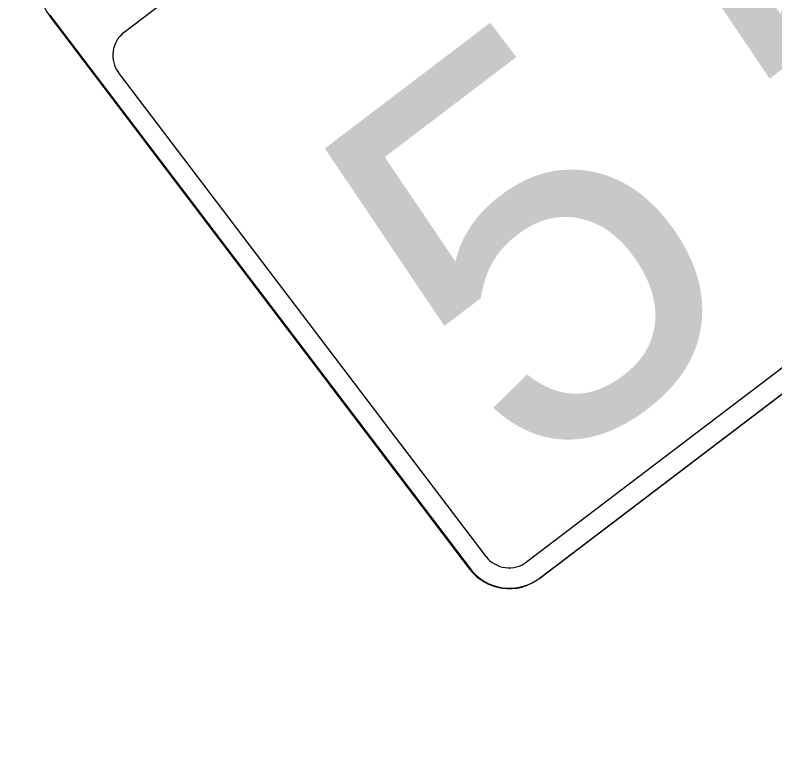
# Model space of a CAD drawing. Extents: x 2001876 to 2025694, y 804561 to 868938.
# Drawn here: x 2014645.71 to 2014689.33, y 821637 to 821680.21 of the extents above; entities that cross this region are included whole.
import ezdxf

# ---------------------------------------------------------------- set-up
doc = ezdxf.new("R2010")
doc.units = 0
doc.layers.add('RD_PD_CLEAR ZONE', color=7, linetype='Continuous')
doc.layers.add('TR SN EXTRUDED PANEL SIGNS - GROUND MOUNTED', color=7, linetype='Continuous')

msp = doc.modelspace()

# ---------------------------------------------------------------- linework, layer by layer
at = {"layer": 'RD_PD_CLEAR ZONE'}
msp.add_arc((2020767.463, 826282.994), 7994.761, 207.5454113, 229.9490571, dxfattribs=at)
at = {"layer": 'TR SN EXTRUDED PANEL SIGNS - GROUND MOUNTED'}
for p, q in [((2014675.825, 821647.889), (2014731.773, 821690.39)), ((2014647.695, 821680.206), (2014671.83, 821648.434)), ((2014672.747, 821649.13), (2014651.643, 821676.912)), ((2014651.643, 821676.912), (2014651.643, 821676.912)), ((2014672.748, 821649.131), (2014672.747, 821649.13)), ((2014675.077, 821648.813), (2014675.077, 821648.813)), ((2014671.801, 821648.412), (2014671.801, 821648.412))]:
    msp.add_line(p, q, dxfattribs=at)
for points in [[(2014651.97, 821679.232), (2014651.97, 821679.231), (2014672.62, 821694.934), (2014672.47, 821695.044), (2014671.647, 821694.674), (2014671.191, 821694.919), (2014670.795, 821694.81), (2014670.199, 821694.838), (2014669.38, 821695.52), (2014669.456, 821697.827), (2014670.929, 821700.09), (2014670.945, 821700.501), (2014676.117, 821704.139), (2014678.142, 821703.598), (2014681.246, 821705.869), (2014682.873, 821705.608), (2014686.066, 821705.148), (2014707.911, 821721.742)], [(2014731.026, 821691.313), (2014731.025, 821691.314), (2014703.26, 821670.223), (2014675.077, 821648.813)], [(2014647.666, 821680.185), (2014647.665, 821680.184), (2014671.801, 821648.412)], [(2014675.796, 821647.866), (2014675.795, 821647.867), (2014703.979, 821669.276)]]:
    msp.add_lwpolyline(points, dxfattribs=at)
for centre, radius, start, end in [((2014649.936, 821681.909), 2.85, 127.222, 217.2216), ((2014652.966, 821677.909), 1.657, 126.9917, 216.9919), ((2014674.071, 821650.136), 1.662, 217.2216, 307.2219), ((2014674.071, 821650.136), 2.851, 217.2216, 307.2219), ((2014674.101, 821650.159), 2.851, 217.2216, 307.2219)]:
    msp.add_arc(centre, radius, start, end, dxfattribs=at)

# ---------------------------------------------------------------- texts
for p in [(2014693.945, 821667.063), (2014675.266, 821652.873)]:
    msp.add_text('5', height=22.8, rotation=37.2218, dxfattribs=at).set_placement(p)

doc.saveas('drawing.dxf')
